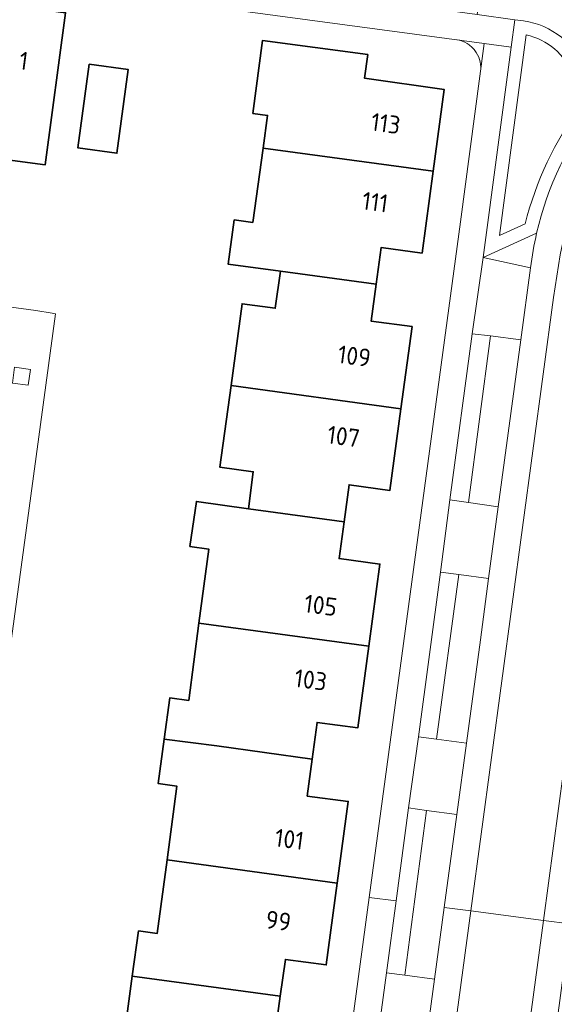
# Model space of a CAD drawing. Extents: x 150256 to 156914, y 461459 to 469481.
# Tile 580 of 656: x 154644 to 154684, y 467772 to 467846. Entities that reach past the tile are written whole.
import ezdxf
from ezdxf.enums import TextEntityAlignment as Align

# ---------------------------------------------------------------- set-up
doc = ezdxf.new("R2010")
doc.units = 0
doc.header["$LTSCALE"] = 0.75
for name, color, linetype, lineweight in [('B-RO-GR-GROENVOORZIENING-GV', 251, 'CONTINUOUS', 18), ('B-RO-IE-TERREINAFSCHEIDING_KUNSTMATIG_MUUR-G', 251, 'IE-TERREINAFSCHEIDING-KUNSTMATIG-DICHT', 18), ('B-RO-OG-BEBOUWING-GV', 6, 'CONTINUOUS', 35), ('B-RO-OG-BEBOUWING-T18', 1, 'CONTINUOUS', 18), ('B-RO-OG-TERREIN_CULTUURSCHEIDING-GV', 251, 'CONTINUOUS', 18), ('B-RO-VH-VERHARDING_ASFALT-GV', 251, 'CONTINUOUS', 18), ('B-RO-VH-VERHARDING_BETONSTRAATSTEEN-GV', 251, 'CONTINUOUS', 18), ('B-RO-VH-VERHARDING_TEGEL-GV', 251, 'CONTINUOUS', 18)]:
    doc.layers.add(name, color=color, linetype=linetype, lineweight=lineweight)
doc.styles.add('NLCS-ISO-M200-T18', font='NLCS-ISO.ttf', dxfattribs={"height": 360})
doc.linetypes.add('IE-TERREINAFSCHEIDING-KUNSTMATIG-DICHT', pattern='A,8,-1,[82,NLCS.SHX,S=0.75,R=90,X=0,Y=0],-1', length=10)

msp = doc.modelspace()

# ---------------------------------------------------------------- linework, layer by layer
at = {"layer": 'B-RO-GR-GROENVOORZIENING-GV'}
msp.add_lwpolyline([(154643.762, 467819.149), (154644.951, 467818.988), (154645.111, 467820.179), (154643.922, 467820.337)], close=True, dxfattribs=at)
msp.add_lwpolyline([(154643.762, 467819.149), (154644.951, 467818.988), (154645.111, 467820.179), (154643.922, 467820.337)], close=True, dxfattribs=at)
at = {"layer": 'B-RO-IE-TERREINAFSCHEIDING_KUNSTMATIG_MUUR-G'}
for points in [[(154677.911, 467844.655, 0.09388), (154677.164, 467844.939)], [(154677.911, 467844.655, 0.09388), (154677.164, 467844.939)], [(154678.499, 467844.13, 0.090709), (154677.911, 467844.655)], [(154678.499, 467844.13, 0.090709), (154677.911, 467844.655)], [(154678.85, 467843.46, 0.093414), (154678.499, 467844.13)], [(154678.85, 467843.46, 0.093414), (154678.499, 467844.13)], [(154678.941, 467842.71, 0.091941), (154678.85, 467843.46)], [(154678.941, 467842.71, 0.091941), (154678.85, 467843.46)]]:
    msp.add_lwpolyline(points, format="xyb", dxfattribs=at)
at = {"layer": 'B-RO-OG-BEBOUWING-GV'}
for points in [[(154642.079, 467847.734), (154640.537, 467836.297), (154646.217, 467835.533), (154647.752, 467846.97)], [(154642.079, 467847.734), (154640.537, 467836.297), (154646.217, 467835.533), (154647.752, 467846.97)], [(154662.586, 467836.785), (154675.358, 467835.066), (154676.186, 467841.21), (154670.219, 467842.042), (154670.459, 467843.826), (154662.549, 467844.893), (154661.825, 467839.404), (154662.926, 467839.258)], [(154662.586, 467836.785), (154675.358, 467835.066), (154676.186, 467841.21), (154670.219, 467842.042), (154670.459, 467843.826), (154662.549, 467844.893), (154661.825, 467839.404), (154662.926, 467839.258)], [(154649.519, 467843.094), (154648.682, 467836.81), (154651.611, 467836.42), (154652.448, 467842.704)], [(154649.519, 467843.094), (154648.682, 467836.81), (154651.611, 467836.42), (154652.448, 467842.704)], [(154663.9, 467827.55), (154671.083, 467826.573), (154671.457, 467829.335), (154674.529, 467828.922), (154675.358, 467835.066), (154662.586, 467836.785), (154661.821, 467831.224), (154660.424, 467831.413), (154659.975, 467828.078)], [(154663.9, 467827.55), (154671.083, 467826.573), (154671.457, 467829.335), (154674.529, 467828.922), (154675.358, 467835.066), (154662.586, 467836.785), (154661.821, 467831.224), (154660.424, 467831.413), (154659.975, 467828.078)], [(154671.083, 467826.573), (154663.9, 467827.55), (154663.511, 467824.777), (154661.014, 467825.115), (154660.182, 467818.967), (154672.951, 467817.232), (154673.781, 467823.396), (154670.709, 467823.811)], [(154671.083, 467826.573), (154663.9, 467827.55), (154663.511, 467824.777), (154661.014, 467825.115), (154660.182, 467818.967), (154672.951, 467817.232), (154673.781, 467823.396), (154670.709, 467823.811)], [(154661.497, 467809.701), (154668.676, 467808.739), (154669.053, 467811.515), (154672.125, 467811.098), (154672.951, 467817.232), (154660.182, 467818.967), (154659.351, 467812.829), (154661.848, 467812.491)], [(154661.497, 467809.701), (154668.676, 467808.739), (154669.053, 467811.515), (154672.125, 467811.098), (154672.951, 467817.232), (154660.182, 467818.967), (154659.351, 467812.829), (154661.848, 467812.491)], [(154668.676, 467808.739), (154661.497, 467809.701), (154657.587, 467810.264), (154657.1, 467806.884), (154658.506, 467806.682), (154657.774, 467801.119), (154670.546, 467799.408), (154671.373, 467805.555), (154668.301, 467805.972)], [(154668.676, 467808.739), (154661.497, 467809.701), (154657.587, 467810.264), (154657.1, 467806.884), (154658.506, 467806.682), (154657.774, 467801.119), (154670.546, 467799.408), (154671.373, 467805.555), (154668.301, 467805.972)], [(154659.109, 467791.907), (154666.279, 467790.902), (154666.646, 467793.67), (154669.719, 467793.263), (154670.546, 467799.408), (154657.774, 467801.119), (154657.013, 467795.327), (154655.596, 467795.521), (154655.172, 467792.424)], [(154659.109, 467791.907), (154666.279, 467790.902), (154666.646, 467793.67), (154669.719, 467793.263), (154670.546, 467799.408), (154657.774, 467801.119), (154657.013, 467795.327), (154655.596, 467795.521), (154655.172, 467792.424)], [(154655.378, 467783.362), (154668.161, 467781.601), (154668.987, 467787.736), (154665.914, 467788.143), (154666.279, 467790.902), (154659.109, 467791.907), (154655.172, 467792.424), (154654.713, 467789.072), (154656.12, 467788.879)], [(154655.378, 467783.362), (154668.161, 467781.601), (154668.987, 467787.736), (154665.914, 467788.143), (154666.279, 467790.902), (154659.109, 467791.907), (154655.172, 467792.424), (154654.713, 467789.072), (154656.12, 467788.879)], [(154652.767, 467774.601), (154663.879, 467773.103), (154664.263, 467775.877), (154667.334, 467775.452), (154668.161, 467781.601), (154655.378, 467783.362), (154654.632, 467777.815), (154653.235, 467778.008)], [(154652.767, 467774.601), (154663.879, 467773.103), (154664.263, 467775.877), (154667.334, 467775.452), (154668.161, 467781.601), (154655.378, 467783.362), (154654.632, 467777.815), (154653.235, 467778.008)], [(154663.879, 467773.103), (154652.767, 467774.601), (154652.304, 467771.233), (154653.646, 467771.027), (154652.939, 467765.488), (154665.743, 467763.768), (154666.566, 467769.904), (154663.495, 467770.329)], [(154663.879, 467773.103), (154652.767, 467774.601), (154652.304, 467771.233), (154653.646, 467771.027), (154652.939, 467765.488), (154665.743, 467763.768), (154666.566, 467769.904), (154663.495, 467770.329)]]:
    msp.add_lwpolyline(points, close=True, dxfattribs=at)
at = {"layer": 'B-RO-OG-TERREIN_CULTUURSCHEIDING-GV'}
for points in [[(154682.148, 467846.355), (154681.496, 467846.443), (154681.223, 467844.391), (154679.118, 467828.595), (154683.141, 467830.407)], [(154682.148, 467846.355), (154681.496, 467846.443), (154681.223, 467844.391), (154679.118, 467828.595), (154683.141, 467830.407)], [(154682.282, 467831.117), (154680.347, 467830.245), (154682.354, 467845.305)], [(154682.354, 467845.305), (154680.347, 467830.245), (154682.282, 467831.117)], [(154682.282, 467831.117), (154680.347, 467830.245), (154682.354, 467845.305)], [(154682.354, 467845.305), (154680.347, 467830.245), (154682.282, 467831.117)]]:
    msp.add_lwpolyline(points, dxfattribs=at)
for points in [[(154686.8, 467842.586, 0.279659), (154682.148, 467846.355)], [(154686.8, 467842.586, 0.279659), (154682.148, 467846.355)], [(154682.354, 467845.305, -0.256758), (154685.838, 467842.304)], [(154685.838, 467842.304, 0.256758), (154682.354, 467845.305)], [(154682.354, 467845.305, -0.256758), (154685.838, 467842.304)], [(154685.838, 467842.304, 0.256758), (154682.354, 467845.305)], [(154686.46, 467839.951, 0.099607), (154682.282, 467831.117)], [(154682.282, 467831.117, -0.099607), (154686.46, 467839.951)], [(154686.46, 467839.951, 0.099607), (154682.282, 467831.117)], [(154682.282, 467831.117, -0.099607), (154686.46, 467839.951)], [(154683.141, 467830.407, -0.113529), (154687.774, 467840.017)], [(154683.141, 467830.407, -0.113529), (154687.774, 467840.017)]]:
    msp.add_lwpolyline(points, format="xyb", dxfattribs=at)
for points in [[(154678.298, 467822.863), (154676.611, 467810.387), (154678.024, 467810.19), (154679.681, 467822.713)], [(154678.298, 467822.863), (154676.611, 467810.387), (154678.024, 467810.19), (154679.681, 467822.713)], [(154675.923, 467804.965), (154674.256, 467792.595), (154675.626, 467792.402), (154677.304, 467804.783)], [(154675.923, 467804.965), (154674.256, 467792.595), (154675.626, 467792.402), (154677.304, 467804.783)], [(154673.518, 467787.252), (154672.582, 467780.261), (154671.859, 467774.864), (154673.233, 467774.692), (154674.879, 467787.066)], [(154673.518, 467787.252), (154672.582, 467780.261), (154671.859, 467774.864), (154673.233, 467774.692), (154674.879, 467787.066)]]:
    msp.add_lwpolyline(points, close=True, dxfattribs=at)
at = {"layer": 'B-RO-VH-VERHARDING_ASFALT-GV'}
for points in [[(154687.774, 467840.017, 0.113529), (154683.141, 467830.407)], [(154687.774, 467840.017, 0.113529), (154683.141, 467830.407)], [(154683.141, 467830.407, 0.027369), (154682.682, 467827.81)], [(154683.141, 467830.407, 0.027369), (154682.682, 467827.81)]]:
    msp.add_lwpolyline(points, format="xyb", dxfattribs=at)
for points in [[(154682.682, 467827.81), (154681.954, 467822.411), (154680.261, 467809.856), (154679.536, 467804.48), (154678.915, 467799.877), (154677.867, 467792.111), (154677.144, 467786.75), (154676.203, 467779.771), (154678.19, 467779.515), (154684.399, 467825.577), (154684.916, 467828.791), (154685.404, 467831.146)], [(154682.682, 467827.81), (154681.954, 467822.411), (154680.261, 467809.856), (154679.536, 467804.48), (154678.915, 467799.877), (154677.867, 467792.111), (154677.144, 467786.75), (154676.203, 467779.771), (154678.19, 467779.515), (154684.399, 467825.577), (154684.916, 467828.791), (154685.404, 467831.146)], [(154685.404, 467831.146), (154684.916, 467828.791), (154684.399, 467825.577), (154678.19, 467779.515), (154683.643, 467778.799), (154687.043, 467804.031), (154687.856, 467808.836), (154688.918, 467814.004), (154688.932, 467814.071), (154688.943, 467814.105)], [(154685.404, 467831.146), (154684.916, 467828.791), (154684.399, 467825.577), (154678.19, 467779.515), (154683.643, 467778.799), (154687.043, 467804.031), (154687.856, 467808.836), (154688.918, 467814.004), (154688.932, 467814.071), (154688.943, 467814.105)], [(154688.918, 467814.004), (154687.856, 467808.836), (154687.043, 467804.031), (154683.643, 467778.799), (154685.635, 467778.537), (154686.288, 467783.533)], [(154688.918, 467814.004), (154687.856, 467808.836), (154687.043, 467804.031), (154683.643, 467778.799), (154685.635, 467778.537), (154686.288, 467783.533)], [(154662.174, 467679.595), (154661.662, 467677.437), (154663.609, 467676.987), (154664.954, 467682.439), (154665.852, 467687.995), (154678.19, 467779.515), (154676.203, 467779.771), (154675.478, 467774.392), (154674.728, 467768.833), (154673.084, 467756.647), (154672.317, 467750.955)], [(154662.174, 467679.595), (154661.662, 467677.437), (154663.609, 467676.987), (154664.954, 467682.439), (154665.852, 467687.995), (154678.19, 467779.515), (154676.203, 467779.771), (154675.478, 467774.392), (154674.728, 467768.833), (154673.084, 467756.647), (154672.317, 467750.955)], [(154584.121, 467585.063), (154601.674, 467603.782), (154663.683, 467658.306), (154665.523, 467660.235), (154666.99, 467662.462), (154668.047, 467664.942), (154668.647, 467667.568), (154683.643, 467778.799), (154678.19, 467779.515), (154665.852, 467687.995), (154664.954, 467682.439), (154663.609, 467676.987)], [(154584.121, 467585.063), (154601.674, 467603.782), (154663.683, 467658.306), (154665.523, 467660.235), (154666.99, 467662.462), (154668.047, 467664.942), (154668.647, 467667.568), (154683.643, 467778.799), (154678.19, 467779.515), (154665.852, 467687.995), (154664.954, 467682.439), (154663.609, 467676.987)], [(154678.263, 467723.574), (154679.898, 467735.726), (154680.663, 467741.414), (154681.154, 467745.06), (154682.3, 467753.583), (154683.062, 467759.255), (154684.419, 467769.346), (154684.657, 467771.12), (154684.983, 467773.545), (154685.635, 467778.537), (154683.643, 467778.799), (154668.647, 467667.568), (154668.047, 467664.942), (154666.99, 467662.462), (154665.523, 467660.235), (154663.683, 467658.306), (154601.674, 467603.782), (154584.121, 467585.063), (154584.106, 467585.045)], [(154678.263, 467723.574), (154679.898, 467735.726), (154680.663, 467741.414), (154681.154, 467745.06), (154682.3, 467753.583), (154683.062, 467759.255), (154684.419, 467769.346), (154684.657, 467771.12), (154684.983, 467773.545), (154685.635, 467778.537), (154683.643, 467778.799), (154668.647, 467667.568), (154668.047, 467664.942), (154666.99, 467662.462), (154665.523, 467660.235), (154663.683, 467658.306), (154601.674, 467603.782), (154584.121, 467585.063), (154584.106, 467585.045)]]:
    msp.add_lwpolyline(points, dxfattribs=at)
at = {"layer": 'B-RO-VH-VERHARDING_BETONSTRAATSTEEN-GV'}
for points in [[(154694.554, 467845.218), (154693.224, 467847.3), (154691.825, 467848.662), (154690.11, 467849.591), (154688.203, 467850.006), (154685.966, 467850.354), (154685.856, 467850.371), (154682.032, 467850.895), (154680.03, 467851.169), (154679.301, 467851.269), (154678.678, 467846.823), (154681.496, 467846.443), (154682.148, 467846.355)], [(154694.554, 467845.218), (154693.224, 467847.3), (154691.825, 467848.662), (154690.11, 467849.591), (154688.203, 467850.006), (154685.966, 467850.354), (154685.856, 467850.371), (154682.032, 467850.895), (154680.03, 467851.169), (154679.301, 467851.269), (154678.678, 467846.823), (154681.496, 467846.443), (154682.148, 467846.355)], [(154683.141, 467830.407), (154679.118, 467828.595), (154682.682, 467827.81)], [(154683.141, 467830.407), (154679.118, 467828.595), (154682.682, 467827.81)]]:
    msp.add_lwpolyline(points, dxfattribs=at)
for points in [[(154682.148, 467846.355, -0.279659), (154686.8, 467842.586)], [(154682.148, 467846.355, -0.279659), (154686.8, 467842.586)], [(154682.682, 467827.81, -0.027369), (154683.141, 467830.407)], [(154682.682, 467827.81, -0.027369), (154683.141, 467830.407)]]:
    msp.add_lwpolyline(points, format="xyb", dxfattribs=at)
at = {"layer": 'B-RO-VH-VERHARDING_TEGEL-GV'}
for points in [[(154678.678, 467846.823), (154570.114, 467861.489), (154546.865, 467864.629), (154546.603, 467862.589), (154547.303, 467862.495), (154547.816, 467862.426), (154550.556, 467862.063), (154550.835, 467862.035), (154612.553, 467853.675), (154614.542, 467853.406), (154648.769, 467848.817), (154650.239, 467848.573), (154679.194, 467844.665), (154681.223, 467844.391), (154681.496, 467846.443)], [(154678.678, 467846.823), (154570.114, 467861.489), (154546.865, 467864.629), (154546.603, 467862.589), (154547.303, 467862.495), (154547.816, 467862.426), (154550.556, 467862.063), (154550.835, 467862.035), (154612.553, 467853.675), (154614.542, 467853.406), (154648.769, 467848.817), (154650.239, 467848.573), (154679.194, 467844.665), (154681.223, 467844.391), (154681.496, 467846.443)], [(154676.611, 467810.387), (154678.298, 467822.863), (154679.118, 467828.595), (154681.223, 467844.391), (154679.194, 467844.665), (154677.418, 467831.26), (154670.571, 467780.532), (154672.582, 467780.261), (154673.518, 467787.252), (154674.256, 467792.595), (154675.923, 467804.965)], [(154676.611, 467810.387), (154678.298, 467822.863), (154679.118, 467828.595), (154681.223, 467844.391), (154679.194, 467844.665), (154677.418, 467831.26), (154670.571, 467780.532), (154672.582, 467780.261), (154673.518, 467787.252), (154674.256, 467792.595), (154675.923, 467804.965)], [(154681.954, 467822.411), (154682.682, 467827.81), (154679.118, 467828.595), (154678.298, 467822.863), (154679.681, 467822.713)], [(154681.954, 467822.411), (154682.682, 467827.81), (154679.118, 467828.595), (154678.298, 467822.863), (154679.681, 467822.713)], [(154681.954, 467822.411), (154679.681, 467822.713), (154678.024, 467810.19), (154680.261, 467809.856)], [(154681.954, 467822.411), (154679.681, 467822.713), (154678.024, 467810.19), (154680.261, 467809.856)], [(154643.762, 467819.149), (154643.922, 467820.337), (154645.111, 467820.179), (154644.951, 467818.988)], [(154643.762, 467819.149), (154643.922, 467820.337), (154645.111, 467820.179), (154644.951, 467818.988)], [(154680.261, 467809.856), (154678.024, 467810.19), (154676.611, 467810.387), (154675.923, 467804.965), (154677.304, 467804.783), (154679.536, 467804.48)], [(154680.261, 467809.856), (154678.024, 467810.19), (154676.611, 467810.387), (154675.923, 467804.965), (154677.304, 467804.783), (154679.536, 467804.48)], [(154677.304, 467804.783), (154675.626, 467792.402), (154677.867, 467792.111), (154678.915, 467799.877), (154679.536, 467804.48)], [(154677.304, 467804.783), (154675.626, 467792.402), (154677.867, 467792.111), (154678.915, 467799.877), (154679.536, 467804.48)], [(154675.626, 467792.402), (154674.256, 467792.595), (154673.518, 467787.252), (154674.879, 467787.066), (154677.144, 467786.75), (154677.867, 467792.111)], [(154675.626, 467792.402), (154674.256, 467792.595), (154673.518, 467787.252), (154674.879, 467787.066), (154677.144, 467786.75), (154677.867, 467792.111)], [(154676.203, 467779.771), (154677.144, 467786.75), (154674.879, 467787.066), (154673.233, 467774.692), (154675.478, 467774.392)], [(154676.203, 467779.771), (154677.144, 467786.75), (154674.879, 467787.066), (154673.233, 467774.692), (154675.478, 467774.392)], [(154672.491, 467769.135), (154674.728, 467768.833), (154675.478, 467774.392), (154673.233, 467774.692), (154671.859, 467774.864), (154671.117, 467769.317)], [(154672.491, 467769.135), (154674.728, 467768.833), (154675.478, 467774.392), (154673.233, 467774.692), (154671.859, 467774.864), (154671.117, 467769.317)]]:
    msp.add_lwpolyline(points, close=True, dxfattribs=at)
for points in [[(154642.422, 467790.738), (154647.01, 467824.346), (154646.736, 467824.413), (154645.531, 467824.616), (154645.53, 467824.608), (154611.337, 467829.231)], [(154642.422, 467790.738), (154647.01, 467824.346), (154646.736, 467824.413), (154645.531, 467824.616), (154645.53, 467824.608), (154611.337, 467829.231)], [(154659.783, 467685.843), (154661.412, 467698.05), (154662.187, 467703.436), (154663.859, 467715.614), (154664.606, 467721.324), (154666.27, 467733.511), (154667.042, 467739.209), (154668.682, 467751.41), (154669.443, 467757.099), (154671.117, 467769.317), (154671.859, 467774.864), (154672.582, 467780.261), (154670.571, 467780.532), (154655.473, 467668.679), (154590.22, 467611.329), (154589.323, 467610.59), (154571.475, 467594.948)], [(154659.783, 467685.843), (154661.412, 467698.05), (154662.187, 467703.436), (154663.859, 467715.614), (154664.606, 467721.324), (154666.27, 467733.511), (154667.042, 467739.209), (154668.682, 467751.41), (154669.443, 467757.099), (154671.117, 467769.317), (154671.859, 467774.864), (154672.582, 467780.261), (154670.571, 467780.532), (154655.473, 467668.679), (154590.22, 467611.329), (154589.323, 467610.59), (154571.475, 467594.948)]]:
    msp.add_lwpolyline(points, dxfattribs=at)

# ---------------------------------------------------------------- texts
at = {"layer": 'B-RO-OG-BEBOUWING-T18', "style": 'NLCS-ISO-M200-T18'}
for s, rotation, p in [('1', 352.4, (154644.612, 467843.357)), ('1', 352.4, (154644.612, 467843.357)), ('113', 352.3, (154671.805, 467838.653)), ('113', 352.3, (154671.805, 467838.653)), ('111', 352.3, (154671.009, 467832.747)), ('111', 352.3, (154671.009, 467832.747)), ('109', 352.4, (154669.446, 467821.176)), ('109', 352.4, (154669.446, 467821.176)), ('107', 352.4, (154668.634, 467815.144)), ('107', 352.4, (154668.634, 467815.144)), ('105', 352.4, (154666.921, 467802.465)), ('105', 352.4, (154666.921, 467802.465)), ('103', 352.4, (154666.168, 467796.865)), ('103', 352.4, (154666.168, 467796.865)), ('101', 352.4, (154664.568, 467784.895)), ('101', 352.4, (154664.568, 467784.895)), ('99', 352.4, (154663.744, 467778.771)), ('99', 352.4, (154663.744, 467778.771))]:
    msp.add_text(s, height=1.35, rotation=rotation, dxfattribs=at).set_placement(p, align=Align.MIDDLE)

doc.saveas('drawing.dxf')
